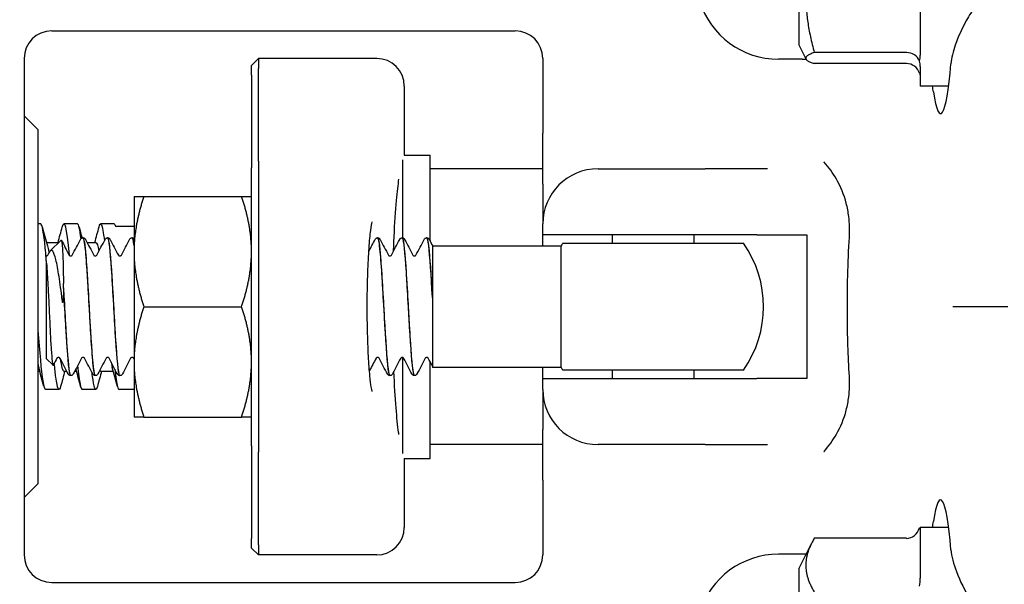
# Model space of a CAD drawing. Header units: inches. Extents: x 24 to 1128, y -58 to 748.
# Tile 335 of 656: x 481.22 to 483.45, y 661.07 to 662.35. Entities that reach past the tile are written whole.
import ezdxf

# ---------------------------------------------------------------- set-up
doc = ezdxf.new("R2010")
doc.units = ezdxf.units.IN
doc.header["$LTSCALE"] = 32
doc.header["$MEASUREMENT"] = 0
doc.layers.add('Dimension (ANSI)', color=7, linetype='Continuous', lineweight=25)
doc.layers.add('Visible (ANSI)', color=7, linetype='Continuous', lineweight=30)
doc.styles.add('Note Text (ANSI)', font='tahoma.ttf')
doc.dimstyles.new('SB Fraction-16 (ANSI)', dxfattribs={"dimscale": 32, "dimtxt": 0.125, "dimasz": 0.098425, "dimexe": 0.125, "dimexo": 0.0625, "dimgap": 0.031496, "dimtad": 0, "dimtih": 1, "dimtoh": 1, "dimdec": 4, "dimrnd": 1e-08, "dimzin": 0, "dimdsep": 46, "dimlunit": 5, "dimtxsty": 'Note Text (ANSI)', "dimcen": 0.09, "dimdle": 0.393701, "dimclrd": 256, "dimclre": 256, "dimclrt": 256, "dimadec": 0, "dimazin": 3, "dimtfac": 0.96, "dimtofl": 0, "dimtmove": 0, "dimatfit": 3, "dimfxl": 1, "dimfrac": 2, "dimtolj": 1, "dimtzin": 12, "dimlwd": -1, "dimlwe": -1, "dimarcsym": 0})

# ---------------------------------------------------------------- blocks, each defined once
blk = doc.blocks.new('*D19')
at = {"layer": 'Defpoints', "color": 0, "transparency": 16777216}
for p in [(494.2806, 695.4398), (330.5011, 563.4398), (494.2806, 563.4398)]:
    blk.add_point(p, dxfattribs=at)
at = {"layer": 'Dimension (ANSI)', "transparency": 16777216}
for p, q in [((492.2806, 695.4398), (326.5011, 695.4398)), ((330.5011, 692.2902), (330.5011, 632.5309)), ((330.5011, 566.5894), (330.5011, 626.3486)), ((492.2806, 563.4398), (326.5011, 563.4398))]:
    blk.add_line(p, q, dxfattribs=at)
for points in [[(329.9762, 692.2902), (331.026, 692.2902), (330.5011, 695.4398)], [(329.9762, 566.5894), (331.026, 566.5894), (330.5011, 563.4398)]]:
    blk.add_solid(points, dxfattribs=at)
at = {"layer": 'Dimension (ANSI)', "transparency": 16777216, "insert": (326.4205, 631.5231), "char_height": 4, "attachment_point": 1, "style": 'Note Text (ANSI)'}
blk.add_mtext('\\A1;132', dxfattribs=at)

msp = doc.modelspace()

# ---------------------------------------------------------------- linework, layer by layer
at = {"layer": 'Visible (ANSI)'}
for p, q in [((482.98659, 662.73529), (482.98659, 662.29779)), ((483.26159, 662.52113), (483.26159, 662.27423)), ((481.29409, 662.32904), (482.34409, 662.32904)), ((482.98659, 662.29779), (483.00269, 662.26559)), ((483.23034, 662.28007), (483.02155, 662.28007)), ((481.23159, 662.26654), (481.23159, 662.16574)), ((481.74659, 662.25092), (481.76222, 662.26654)), ((481.76222, 662.26654), (481.76222, 662.24404)), ((482.03027, 662.26654), (481.76222, 662.26654)), ((482.40659, 662.26654), (482.40659, 662.09747)), ((482.99423, 662.26486), (482.94083, 662.26486)), ((483.23034, 662.25491), (483.02155, 662.25491)), ((481.74659, 662.22904), (481.74659, 662.25092)), ((481.76222, 662.03404), (481.76222, 662.24404)), ((483.26159, 662.24823), (483.26159, 662.20404)), ((481.74659, 662.22904), (481.74659, 662.01904)), ((482.09277, 662.20404), (482.09277, 662.04779)), ((483.32581, 662.20404), (483.26159, 662.20404)), ((481.23159, 662.16574), (481.23159, 661.24234)), ((481.26284, 662.10529), (481.23159, 662.13654)), ((481.26284, 662.10529), (481.26284, 661.30279)), ((482.40659, 661.98206), (482.40659, 662.09747)), ((481.76222, 662.03404), (481.76222, 661.37404)), ((482.08897, 662.0366), (482.08897, 661.86021)), ((482.09277, 662.04779), (482.15147, 662.04779)), ((482.15147, 661.85227), (482.15147, 662.04779)), ((481.74659, 661.38904), (481.74659, 662.01904)), ((482.40659, 662.01654), (482.15147, 662.01654)), ((482.53159, 662.01654), (482.77405, 662.01654)), ((482.91585, 662.01654), (482.77405, 662.01654)), ((482.40659, 661.98206), (482.40659, 661.89154)), ((481.48059, 661.95404), (481.48059, 661.82904)), ((481.50292, 661.95404), (481.72426, 661.95404)), ((481.26909, 661.89154), (481.26284, 661.89154)), ((481.35242, 661.89154), (481.32153, 661.89154)), ((481.43576, 661.89154), (481.40487, 661.89154)), ((481.43871, 661.88691), (481.48059, 661.88691)), ((482.40659, 661.86654), (482.40659, 661.89154)), ((481.29064, 661.83036), (481.31534, 661.85506)), ((481.36532, 661.86029), (481.36474, 661.86029)), ((481.42093, 661.86029), (481.42035, 661.86029)), ((481.47655, 661.86029), (481.47596, 661.86029)), ((482.03266, 661.86029), (482.03207, 661.86029)), ((482.08827, 661.86029), (482.08769, 661.86029)), ((482.14388, 661.86029), (482.1433, 661.86029)), ((482.40659, 661.84154), (482.40659, 661.86654)), ((482.89151, 661.86654), (482.40659, 661.86654)), ((482.56409, 661.84779), (482.56409, 661.86654)), ((482.74909, 661.84779), (482.74909, 661.86654)), ((482.89151, 661.86654), (483.00437, 661.86654)), ((483.00437, 661.86654), (483.00437, 661.54154)), ((481.28209, 661.84987), (481.31015, 661.84987)), ((481.37417, 661.84987), (481.39409, 661.84987)), ((482.15659, 661.84249), (482.15659, 661.79417)), ((482.4478, 661.84154), (482.15659, 661.84154)), ((482.4478, 661.56654), (482.4478, 661.84154)), ((482.45205, 661.84779), (482.86113, 661.84779)), ((481.28159, 661.80812), (481.28159, 661.8191)), ((481.28159, 661.8191), (481.28162, 661.8191)), ((481.28159, 661.80812), (481.28159, 661.58677)), ((481.48059, 661.82904), (481.48059, 661.57904)), ((482.15659, 661.79417), (482.15659, 661.72498)), ((481.32057, 661.74696), (481.32057, 661.75674)), ((482.15659, 661.72498), (482.15659, 661.71476)), ((481.50292, 661.70404), (481.72426, 661.70404)), ((482.15659, 661.71476), (482.15659, 661.64082)), ((483.45999, 661.70404), (483.33538, 661.70404)), ((482.15659, 661.64082), (482.15659, 661.56951)), ((481.28159, 661.58677), (481.29705, 661.57131)), ((482.08897, 661.58887), (482.08897, 661.37148)), ((481.48059, 661.57904), (481.48059, 661.45404)), ((482.15147, 661.36029), (482.15147, 661.57878)), ((482.15659, 661.56951), (482.15659, 661.56654)), ((482.4478, 661.56654), (482.15659, 661.56654)), ((482.40659, 661.54154), (482.40659, 661.56654)), ((481.26284, 661.55821), (481.26687, 661.55821)), ((481.32153, 661.55821), (481.32809, 661.55821)), ((481.33752, 661.54779), (481.33694, 661.54779)), ((481.34636, 661.55821), (481.3502, 661.55821)), ((481.39313, 661.54779), (481.39255, 661.54779)), ((481.40487, 661.55821), (481.43353, 661.55821)), ((481.44874, 661.54779), (481.44816, 661.54779)), ((482.06046, 661.54779), (482.05988, 661.54779)), ((482.11607, 661.54779), (482.11549, 661.54779)), ((482.40659, 661.51654), (482.40659, 661.54154)), ((482.40659, 661.54154), (482.89151, 661.54154)), ((482.86113, 661.56029), (482.45205, 661.56029)), ((482.56409, 661.54154), (482.56409, 661.56029)), ((482.74909, 661.54154), (482.74909, 661.56029)), ((483.00437, 661.54154), (482.89151, 661.54154)), ((481.31076, 661.51654), (481.27987, 661.51654)), ((481.39409, 661.51654), (481.3632, 661.51654)), ((481.48059, 661.51654), (481.44653, 661.51654)), ((482.40659, 661.51654), (482.40659, 661.42602)), ((481.50292, 661.45404), (481.72426, 661.45404)), ((482.40659, 661.31061), (482.40659, 661.42602)), ((481.74659, 661.38904), (481.74659, 661.17904)), ((482.40659, 661.39154), (482.15147, 661.39154)), ((482.77405, 661.39154), (482.53159, 661.39154)), ((482.77405, 661.39154), (482.91585, 661.39154)), ((481.76222, 661.16404), (481.76222, 661.37404)), ((482.09277, 661.36029), (482.09277, 661.20404)), ((482.09277, 661.36029), (482.15147, 661.36029)), ((481.26284, 661.30279), (481.23159, 661.27154)), ((482.40659, 661.31061), (482.40659, 661.14154)), ((481.23159, 661.24234), (481.23159, 661.14154)), ((483.26159, 661.20404), (483.26159, 661.08887)), ((483.32581, 661.20404), (483.26159, 661.20404)), ((481.74659, 661.15717), (481.74659, 661.17904)), ((481.76222, 661.16404), (481.76222, 661.14154)), ((482.98659, 661.11029), (483.01514, 661.16739)), ((483.23034, 661.17912), (483.02155, 661.17912)), ((481.74659, 661.15717), (481.76222, 661.14154)), ((482.03027, 661.14154), (481.76222, 661.14154)), ((482.99423, 661.14322), (482.94083, 661.14322)), ((482.98659, 661.11029), (482.98659, 660.67279)), ((481.29409, 661.07904), (482.34409, 661.07904))]:
    msp.add_line(p, q, dxfattribs=at)
for centre, radius, start, end in [((482.94083, 662.45236), 0.1875, 197.29662, 270), ((481.29409, 662.26654), 0.0625, 90, 180), ((482.34409, 662.26654), 0.0625, 0, 90), ((482.03027, 662.20404), 0.0625, 0, 90), ((482.99423, 662.51486), 0.25, 270, 272.01441), ((482.53159, 661.89154), 0.125, 90, 180), ((482.65659, 661.70404), 0.25, 144.90037, 146.63299), ((482.65659, 661.70404), 0.25, 324.90037, 35.09963), ((482.65659, 661.70404), 0.25, 213.36701, 215.09963), ((482.53159, 661.51654), 0.125, 180, 270), ((482.03027, 661.20404), 0.0625, 270, 0), ((481.29409, 661.14154), 0.0625, 180, 270), ((482.34409, 661.14154), 0.0625, 270, 0), ((482.94083, 660.95572), 0.1875, 90, 162.70338), ((482.99423, 660.89322), 0.25, 87.99498, 90)]:
    msp.add_arc(centre, radius, start, end, dxfattribs=at)
for centre, major_axis, ratio, start_param, end_param in [((483.23034, 662.25051), (0.03125, 0), 0.9458753, 0.3466468, 1.5707963), ((483.23034, 662.22221), (0, 0.0327), 0.9555533, 5.0590358, 6.2831853), ((483.30768, 662.51654), (0, 0.375), 0.0874887, 2.6230455, 3.9395987), ((483.30768, 660.89154), (0, 0.375), 0.0874887, 5.4851792, 6.8017325), ((483.23034, 661.21506), (0, -0.03595), 0.8693335, 0, 1.2241495)]:
    msp.add_ellipse(centre, major_axis=major_axis, ratio=ratio, start_param=start_param, end_param=end_param, dxfattribs=at)
for points, weights in [([(483.02155, 662.5417), (482.98547, 662.41089), (483.02155, 662.28007)], [1.04422863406, 1.20577136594, 1.04422863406]), ([(483.02155, 662.28007), (482.98547, 662.26749), (483.02155, 662.25491)], [1.04422863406, 1.20577136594, 1.04422863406]), ([(481.48059, 661.95404), (481.48059, 661.95404), (481.50292, 661.95404)], [1, 1.0379548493, 1]), ([(481.50292, 661.95404), (481.48059, 661.88705), (481.48059, 661.82904)], [1, 1.0379548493, 1]), ([(481.72426, 661.95404), (481.74659, 661.95404), (481.74659, 661.95404)], [1, 1.0379548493, 1]), ([(481.74659, 661.82904), (481.74659, 661.88705), (481.72426, 661.95404)], [1, 1.0379548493, 1]), ([(481.48059, 661.82904), (481.48059, 661.77103), (481.50292, 661.70404)], [1, 1.0379548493, 1]), ([(481.72426, 661.70404), (481.74659, 661.77103), (481.74659, 661.82904)], [1, 1.0379548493, 1]), ([(481.50292, 661.70404), (481.48059, 661.63705), (481.48059, 661.57904)], [1, 1.0379548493, 1]), ([(481.74659, 661.57904), (481.74659, 661.63705), (481.72426, 661.70404)], [1, 1.0379548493, 1]), ([(481.48059, 661.57904), (481.48059, 661.52103), (481.50292, 661.45404)], [1, 1.0379548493, 1]), ([(481.72426, 661.45404), (481.74659, 661.52103), (481.74659, 661.57904)], [1, 1.0379548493, 1]), ([(481.50292, 661.45404), (481.48059, 661.45404), (481.48059, 661.45404)], [1, 1.0379548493, 1]), ([(481.74659, 661.45404), (481.74659, 661.45404), (481.72426, 661.45404)], [1, 1.0379548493, 1]), ([(483.02155, 661.17912), (482.98547, 661.11812), (483.02155, 661.05712)], [1.04422863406, 1.20577136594, 1.04422863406])]:
    msp.add_rational_spline(points, weights, degree=2, dxfattribs=at)
for points, knots in [([(483.38659, 662.38544), (483.37905, 662.37464), (483.3723, 662.36361), (483.35653, 662.33549), (483.3473, 662.31587), (483.33568, 662.28214), (483.33227, 662.26773), (483.33117, 662.25474)], [1.39731378, 1.39731378, 1.39731378, 1.39731378, 1.49356897, 1.49356897, 1.66386875, 1.66386875, 1.79881771, 1.79881771, 1.79881771, 1.79881771]), ([(483.10099, 661.86176), (483.10146, 661.86979), (483.10157, 661.87776), (483.10108, 661.89331), (483.1005, 661.90087), (483.09833, 661.91863), (483.09643, 661.92869), (483.08886, 661.95811), (483.0814, 661.97633), (483.06368, 662.00707), (483.05432, 662.0198), (483.04346, 662.03206), (483.0433, 662.03224), (483.04314, 662.03242)], [0, 0, 0, 0, 0.06351999, 0.06351999, 0.12513045, 0.12513045, 0.2104042, 0.2104042, 0.38193929, 0.38193929, 0.52164881, 0.52164881, 0.52372315, 0.52372315, 0.52372315, 0.52372315]), ([(482.06841, 661.82998), (482.0688, 661.84113), (482.06924, 661.85202), (482.07116, 661.89328), (482.07301, 661.92125), (482.07688, 661.96424), (482.07883, 661.98075), (482.08075, 661.99329)], [0.3819937, 0.3819937, 0.3819937, 0.3819937, 0.48894567, 0.48894567, 0.79947629, 0.79947629, 1.05331269, 1.05331269, 1.05331269, 1.05331269]), ([(481.28159, 661.81421), (481.28087, 661.82245), (481.28015, 661.8302), (481.27944, 661.83734), (481.27599, 661.87162), (481.27254, 661.89122), (481.26909, 661.89147)], [-139.17255455, -139.17255455, -139.17255455, -139.17255455, -139.0100536, -139.0100536, -139.0100536, -138.23007676, -138.23007676, -138.23007676, -138.23007676]), ([(481.31799, 661.88464), (481.31939, 661.88992), (481.32078, 661.89227), (481.32217, 661.89132), (481.32591, 661.88879), (481.32964, 661.86257), (481.33338, 661.82161)], [137.9630926, 137.9630926, 137.9630926, 137.9630926, 138.2781439, 138.2781439, 138.2781439, 139.122964, 139.122964, 139.122964, 139.122964]), ([(481.40133, 661.88458), (481.40313, 661.89136), (481.40494, 661.89327), (481.40675, 661.88966), (481.40898, 661.8852), (481.41122, 661.87234), (481.41346, 661.85332)], [144.2462779, 144.2462779, 144.2462779, 144.2462779, 144.6548473, 144.6548473, 144.6548473, 145.16076334, 145.16076334, 145.16076334, 145.16076334]), ([(482.02001, 661.51199), (482.02002, 661.51199), (482.01989, 661.51239), (482.01934, 661.5147), (482.01869, 661.5179), (482.017, 661.52847), (482.01591, 661.53715), (482.01368, 661.56013), (482.01256, 661.57531), (482.01067, 661.61018), (482.00992, 661.63013), (482.00897, 661.67224), (482.00878, 661.69444), (482.00901, 661.73847), (482.00942, 661.76031), (482.0108, 661.80112), (482.01176, 661.82011), (482.01406, 661.85273), (482.01539, 661.86656), (482.01792, 661.8862), (482.01923, 661.89303), (482.01993, 661.89581), (482.02001, 661.89609), (482.02001, 661.89608)], [-1.2869324, -1.2869324, -1.2869324, -1.2869324, -1.2221786, -1.2221786, -1.0687063, -1.0687063, -0.8381878, -0.8381878, -0.555105, -0.555105, -0.2516711, -0.2516711, 0.0580557, 0.0580557, 0.3688709, 0.3688709, 0.6770655, 0.6770655, 0.9746383, 0.9746383, 1.233525, 1.233525, 1.2869324, 1.2869324, 1.2869324, 1.2869324]), ([(481.31534, 661.85506), (481.31539, 661.85512), (481.31545, 661.85515), (481.31627, 661.85538), (481.31702, 661.85169), (481.31777, 661.84435)], [-0.16191336, -0.16191336, -0.16191336, -0.16191336, -0.15127467, -0.15127467, 0, 0, 0, 0]), ([(481.3594, 661.85655), (481.35973, 661.85719), (481.36013, 661.85786), (481.36127, 661.85896), (481.36177, 661.85935), (481.36306, 661.86), (481.36387, 661.86025), (481.36472, 661.86029)], [0, 0, 0, 0, 0.022095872, 0.022095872, 0.033561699, 0.033561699, 0.045438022, 0.045438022, 0.045438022, 0.045438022]), ([(481.36472, 661.86013), (481.3669, 661.85999), (481.36908, 661.84565), (481.37126, 661.81977), (481.37408, 661.7864), (481.37689, 661.73471), (481.3797, 661.6854), (481.38252, 661.63609), (481.38533, 661.59046), (481.38814, 661.56675), (481.38961, 661.55437), (481.39108, 661.54814), (481.39255, 661.54812)], [9.4219171, 9.4219171, 9.4219171, 9.4219171, 10.1615232, 10.1615232, 10.1615232, 11.1151899, 11.1151899, 11.1151899, 12.0686082, 12.0686082, 12.0686082, 12.5663706, 12.5663706, 12.5663706, 12.5663706]), ([(481.39315, 661.54805), (481.39129, 661.54812), (481.38944, 661.55827), (481.38758, 661.57753), (481.38473, 661.607), (481.38189, 661.65702), (481.37905, 661.70721), (481.37622, 661.75712), (481.37339, 661.80585), (481.37056, 661.8337), (481.36882, 661.85091), (481.36707, 661.85987), (481.36532, 661.86)], [-18.8524168, -18.8524168, -18.8524168, -18.8524168, -18.2223022, -18.2223022, -18.2223022, -17.2584859, -17.2584859, -17.2584859, -16.2999201, -16.2999201, -16.2999201, -15.7079633, -15.7079633, -15.7079633, -15.7079633]), ([(481.36535, 661.86029), (481.36648, 661.86023), (481.36755, 661.85981), (481.36902, 661.85882), (481.3695, 661.8583), (481.37021, 661.85738), (481.37045, 661.85696), (481.37067, 661.85655)], [0, 0, 0, 0, 0.015967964, 0.015967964, 0.031253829, 0.031253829, 0.045415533, 0.045415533, 0.045415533, 0.045415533]), ([(481.41501, 661.85655), (481.41534, 661.85719), (481.41574, 661.85786), (481.41688, 661.85896), (481.41738, 661.85935), (481.41867, 661.86), (481.41948, 661.86025), (481.42033, 661.86029)], [0, 0, 0, 0, 0.022095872, 0.022095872, 0.033561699, 0.033561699, 0.045438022, 0.045438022, 0.045438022, 0.045438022]), ([(481.42033, 661.86018), (481.42084, 661.86026), (481.42136, 661.85954), (481.42187, 661.85799), (481.42468, 661.8495), (481.42749, 661.81627), (481.4303, 661.77154), (481.43311, 661.72682), (481.43592, 661.67179), (481.43873, 661.6284), (481.44154, 661.58503), (481.44434, 661.55443), (481.44715, 661.5488), (481.44749, 661.54813), (481.44782, 661.54781), (481.44816, 661.54785)], [15.7051024, 15.7051024, 15.7051024, 15.7051024, 15.879856, 15.879856, 15.879856, 16.8320759, 16.8320759, 16.8320759, 17.7840647, 17.7840647, 17.7840647, 18.7358252, 18.7358252, 18.7358252, 18.8495559, 18.8495559, 18.8495559, 18.8495559]), ([(481.44876, 661.54797), (481.44808, 661.54785), (481.4474, 661.54912), (481.44672, 661.55183), (481.44389, 661.56314), (481.44105, 661.59939), (481.43821, 661.64585), (481.43539, 661.6922), (481.43256, 661.74745), (481.42973, 661.7893), (481.42691, 661.83104), (481.42408, 661.85833), (481.42126, 661.86018), (481.42115, 661.86025), (481.42104, 661.86029), (481.42093, 661.86028)], [-25.1356021, -25.1356021, -25.1356021, -25.1356021, -24.9048316, -24.9048316, -24.9048316, -23.9435311, -23.9435311, -23.9435311, -22.9847675, -22.9847675, -22.9847675, -22.0283448, -22.0283448, -22.0283448, -21.9911486, -21.9911486, -21.9911486, -21.9911486]), ([(481.42096, 661.86029), (481.42209, 661.86023), (481.42316, 661.85981), (481.42463, 661.85882), (481.42511, 661.8583), (481.42582, 661.85738), (481.42606, 661.85696), (481.42628, 661.85655)], [0, 0, 0, 0, 0.015967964, 0.015967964, 0.031253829, 0.031253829, 0.045415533, 0.045415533, 0.045415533, 0.045415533]), ([(481.47062, 661.85655), (481.47095, 661.85719), (481.47135, 661.85786), (481.47249, 661.85896), (481.47299, 661.85935), (481.47428, 661.86), (481.47509, 661.86025), (481.47594, 661.86029)], [0, 0, 0, 0, 0.022095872, 0.022095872, 0.033561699, 0.033561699, 0.045438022, 0.045438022, 0.045438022, 0.045438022]), ([(481.48059, 661.84424), (481.48055, 661.8446), (481.4805, 661.84496), (481.48045, 661.8453), (481.47915, 661.85513), (481.47785, 661.86), (481.47655, 661.85997)], [-28.73150298, -28.73150298, -28.73150298, -28.73150298, -28.71588313, -28.71588313, -28.71588313, -28.27433388, -28.27433388, -28.27433388, -28.27433388]), ([(481.47657, 661.86029), (481.4777, 661.86023), (481.47877, 661.85981), (481.47995, 661.85901), (481.4803, 661.85871), (481.48059, 661.8584)], [0, 0, 0, 0, 0.015967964, 0.015967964, 0.025215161, 0.025215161, 0.025215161, 0.025215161]), ([(482.02673, 661.85655), (482.02706, 661.85719), (482.02746, 661.85786), (482.0286, 661.85896), (482.0291, 661.85935), (482.03039, 661.86), (482.03121, 661.86025), (482.03205, 661.86029)], [0, 0, 0, 0, 0.022095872, 0.022095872, 0.033561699, 0.033561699, 0.045438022, 0.045438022, 0.045438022, 0.045438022]), ([(482.03205, 661.86016), (482.03435, 661.86001), (482.03665, 661.84395), (482.03895, 661.8155), (482.04178, 661.78051), (482.0446, 661.72771), (482.04743, 661.67845), (482.05025, 661.62931), (482.05308, 661.585), (482.0559, 661.56334), (482.05723, 661.55315), (482.05855, 661.5481), (482.05988, 661.54812)], [84.8201408, 84.8201408, 84.8201408, 84.8201408, 85.5995394, 85.5995394, 85.5995394, 86.558303, 86.558303, 86.558303, 87.5147256, 87.5147256, 87.5147256, 87.9645943, 87.9645943, 87.9645943, 87.9645943]), ([(482.06049, 661.54808), (482.05875, 661.54812), (482.05702, 661.55685), (482.05529, 661.57374), (482.05248, 661.6011), (482.04967, 661.64916), (482.04686, 661.69873), (482.04405, 661.74828), (482.04124, 661.79804), (482.03843, 661.82816), (482.03651, 661.84881), (482.03458, 661.85986), (482.03266, 661.86005)], [-94.2506405, -94.2506405, -94.2506405, -94.2506405, -93.6632144, -93.6632144, -93.6632144, -92.7109946, -92.7109946, -92.7109946, -91.7590058, -91.7590058, -91.7590058, -91.106187, -91.106187, -91.106187, -91.106187]), ([(482.03268, 661.86029), (482.03382, 661.86023), (482.03488, 661.85981), (482.03635, 661.85882), (482.03683, 661.8583), (482.03754, 661.85738), (482.03779, 661.85696), (482.038, 661.85655)], [0, 0, 0, 0, 0.015967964, 0.015967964, 0.031253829, 0.031253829, 0.045415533, 0.045415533, 0.045415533, 0.045415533]), ([(482.08234, 661.85655), (482.08267, 661.85719), (482.08307, 661.85786), (482.08421, 661.85896), (482.08471, 661.85935), (482.086, 661.86), (482.08682, 661.86025), (482.08766, 661.86029)], [0, 0, 0, 0, 0.022095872, 0.022095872, 0.033561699, 0.033561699, 0.045438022, 0.045438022, 0.045438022, 0.045438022]), ([(482.08766, 661.86013), (482.0883, 661.86024), (482.08894, 661.85912), (482.08958, 661.85671), (482.09243, 661.84602), (482.09527, 661.81017), (482.09812, 661.76379), (482.10094, 661.71766), (482.10377, 661.66236), (482.1066, 661.62023), (482.10941, 661.57829), (482.11223, 661.5505), (482.11504, 661.54799), (482.11519, 661.54786), (482.11534, 661.5478), (482.11549, 661.5478)], [91.1033261, 91.1033261, 91.1033261, 91.1033261, 91.3207683, 91.3207683, 91.3207683, 92.2845846, 92.2845846, 92.2845846, 93.2431504, 93.2431504, 93.2431504, 94.1972517, 94.1972517, 94.1972517, 94.2477796, 94.2477796, 94.2477796, 94.2477796]), ([(482.1161, 661.54793), (482.11551, 661.54783), (482.11493, 661.54876), (482.11434, 661.55077), (482.11153, 661.56042), (482.10871, 661.59479), (482.1059, 661.64013), (482.10309, 661.68546), (482.10027, 661.74054), (482.09746, 661.78334), (482.09465, 661.82613), (482.09183, 661.85551), (482.08902, 661.85973), (482.08877, 661.8601), (482.08852, 661.86028), (482.08827, 661.86026)], [-100.5338258, -100.5338258, -100.5338258, -100.5338258, -100.3354652, -100.3354652, -100.3354652, -99.3815473, -99.3815473, -99.3815473, -98.4278806, -98.4278806, -98.4278806, -97.4744623, -97.4744623, -97.4744623, -97.3893723, -97.3893723, -97.3893723, -97.3893723]), ([(482.08829, 661.86029), (482.08943, 661.86023), (482.09049, 661.85981), (482.09196, 661.85882), (482.09244, 661.8583), (482.09315, 661.85738), (482.0934, 661.85696), (482.09361, 661.85655)], [0, 0, 0, 0, 0.015967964, 0.015967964, 0.031253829, 0.031253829, 0.045415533, 0.045415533, 0.045415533, 0.045415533]), ([(482.13795, 661.85655), (482.13828, 661.85719), (482.13869, 661.85786), (482.13982, 661.85896), (482.14032, 661.85935), (482.14161, 661.86), (482.14243, 661.86025), (482.14327, 661.86029)], [0, 0, 0, 0, 0.022095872, 0.022095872, 0.033561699, 0.033561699, 0.045438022, 0.045438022, 0.045438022, 0.045438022]), ([(482.14327, 661.86002), (482.14516, 661.85994), (482.14705, 661.84945), (482.14894, 661.82959), (482.15149, 661.80278), (482.15404, 661.75968), (482.15659, 661.71476)], [97.3865114, 97.3865114, 97.3865114, 97.3865114, 98.0270057, 98.0270057, 98.0270057, 98.8915068, 98.8915068, 98.8915068, 98.8915068]), ([(482.15659, 661.72498), (482.15377, 661.77428), (482.15096, 661.81953), (482.14814, 661.84255), (482.14672, 661.85415), (482.1453, 661.85995), (482.14388, 661.85996)], [-105.1089244, -105.1089244, -105.1089244, -105.1089244, -104.1537068, -104.1537068, -104.1537068, -103.6725576, -103.6725576, -103.6725576, -103.6725576]), ([(482.1439, 661.86029), (482.14504, 661.86023), (482.1461, 661.85981), (482.14757, 661.85882), (482.14805, 661.8583), (482.14876, 661.85738), (482.14901, 661.85696), (482.14922, 661.85655)], [0, 0, 0, 0, 0.015967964, 0.015967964, 0.031253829, 0.031253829, 0.045415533, 0.045415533, 0.045415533, 0.045415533]), ([(483.10099, 661.54633), (483.0983, 661.59208), (483.09678, 661.63902), (483.09629, 661.71575), (483.09657, 661.74502), (483.09807, 661.80373), (483.0993, 661.833), (483.10099, 661.86176)], [0, 0, 0, 0, 0.36185351, 0.36185351, 0.58513386, 0.58513386, 0.81257268, 0.81257268, 0.81257268, 0.81257268]), ([(481.28435, 661.84146), (481.2853, 661.83806), (481.28625, 661.83361), (481.28721, 661.82811), (481.28734, 661.82733), (481.28748, 661.82653), (481.28761, 661.82571)], [138.56823042, 138.56823042, 138.56823042, 138.56823042, 138.78339549, 138.78339549, 138.78339549, 138.8139231, 138.8139231, 138.8139231, 138.8139231]), ([(481.31777, 661.7196), (481.31544, 661.7386), (481.31309, 661.75659), (481.30833, 661.78772), (481.30597, 661.80074), (481.3012, 661.82018), (481.29885, 661.8267), (481.29409, 661.83263), (481.29174, 661.83232), (481.28891, 661.8281), (481.28852, 661.82744), (481.28812, 661.82669)], [-0.67634923, -0.67634923, -0.67634923, -0.67634923, -0.52774982, -0.52774982, -0.38555901, -0.38555901, -0.25020713, -0.25020713, -0.12168954, -0.12168954, -0.10119383, -0.10119383, -0.10119383, -0.10119383]), ([(481.31777, 661.84435), (481.31819, 661.84025), (481.31856, 661.83499), (481.31923, 661.82228), (481.31952, 661.81484), (481.3202, 661.79206), (481.32052, 661.7751), (481.32057, 661.75674)], [-0.3187664, -0.3187664, -0.3187664, -0.3187664, -0.23449039, -0.23449039, -0.1487662, -0.1487662, 0, 0, 0, 0]), ([(481.28162, 661.8191), (481.28269, 661.8191), (481.28368, 661.81955), (481.28464, 661.82026), (481.28484, 661.82051), (481.28497, 661.8207), (481.28499, 661.82073), (481.28499, 661.82073)], [0, 0, 0, 0, 0.017919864, 0.017919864, 0.032518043, 0.032518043, 0.040461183, 0.040461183, 0.040461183, 0.040461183]), ([(481.33385, 661.82073), (481.33385, 661.82073), (481.33393, 661.82057), (481.33448, 661.82004), (481.33482, 661.81976), (481.33583, 661.81929), (481.33652, 661.8191), (481.33723, 661.8191)], [0.003893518, 0.003893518, 0.003893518, 0.003893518, 0.02135506, 0.02135506, 0.032660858, 0.032660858, 0.044379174, 0.044379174, 0.044379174, 0.044379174]), ([(481.33723, 661.8191), (481.3383, 661.8191), (481.3393, 661.81955), (481.34026, 661.82026), (481.34045, 661.82051), (481.34058, 661.8207), (481.3406, 661.82073), (481.3406, 661.82073)], [0, 0, 0, 0, 0.017919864, 0.017919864, 0.032518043, 0.032518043, 0.040461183, 0.040461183, 0.040461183, 0.040461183]), ([(481.38946, 661.82073), (481.38946, 661.82073), (481.38954, 661.82057), (481.39009, 661.82004), (481.39043, 661.81976), (481.39144, 661.81929), (481.39214, 661.8191), (481.39284, 661.8191)], [0.003893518, 0.003893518, 0.003893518, 0.003893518, 0.02135506, 0.02135506, 0.032660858, 0.032660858, 0.044379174, 0.044379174, 0.044379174, 0.044379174]), ([(481.39284, 661.8191), (481.39391, 661.8191), (481.39491, 661.81955), (481.39587, 661.82026), (481.39606, 661.82051), (481.39619, 661.8207), (481.39621, 661.82073), (481.39621, 661.82073)], [0, 0, 0, 0, 0.017919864, 0.017919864, 0.032518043, 0.032518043, 0.040461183, 0.040461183, 0.040461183, 0.040461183]), ([(481.44507, 661.82073), (481.44507, 661.82073), (481.44515, 661.82057), (481.4457, 661.82004), (481.44604, 661.81976), (481.44705, 661.81929), (481.44775, 661.8191), (481.44845, 661.8191)], [0.003893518, 0.003893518, 0.003893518, 0.003893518, 0.02135506, 0.02135506, 0.032660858, 0.032660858, 0.044379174, 0.044379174, 0.044379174, 0.044379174]), ([(481.44845, 661.8191), (481.44952, 661.8191), (481.45052, 661.81955), (481.45148, 661.82026), (481.45167, 661.82051), (481.4518, 661.8207), (481.45182, 661.82073), (481.45182, 661.82073)], [0, 0, 0, 0, 0.017919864, 0.017919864, 0.032518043, 0.032518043, 0.040461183, 0.040461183, 0.040461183, 0.040461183]), ([(482.0568, 661.82073), (482.0568, 661.82073), (482.05687, 661.82057), (482.05742, 661.82004), (482.05776, 661.81976), (482.05878, 661.81929), (482.05947, 661.8191), (482.06017, 661.8191)], [0.003893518, 0.003893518, 0.003893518, 0.003893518, 0.02135506, 0.02135506, 0.032660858, 0.032660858, 0.044379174, 0.044379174, 0.044379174, 0.044379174]), ([(482.06017, 661.8191), (482.06124, 661.8191), (482.06224, 661.81955), (482.0632, 661.82026), (482.06339, 661.82051), (482.06353, 661.8207), (482.06354, 661.82073), (482.06354, 661.82073)], [0, 0, 0, 0, 0.017919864, 0.017919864, 0.032518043, 0.032518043, 0.040461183, 0.040461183, 0.040461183, 0.040461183]), ([(482.11241, 661.82073), (482.11241, 661.82073), (482.11248, 661.82057), (482.11303, 661.82004), (482.11338, 661.81976), (482.11439, 661.81929), (482.11508, 661.8191), (482.11578, 661.8191)], [0.003893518, 0.003893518, 0.003893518, 0.003893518, 0.02135506, 0.02135506, 0.032660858, 0.032660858, 0.044379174, 0.044379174, 0.044379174, 0.044379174]), ([(482.11578, 661.8191), (482.11685, 661.8191), (482.11785, 661.81955), (482.11881, 661.82026), (482.119, 661.82051), (482.11914, 661.8207), (482.11916, 661.82073), (482.11916, 661.82073)], [0, 0, 0, 0, 0.017919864, 0.017919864, 0.032518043, 0.032518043, 0.040461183, 0.040461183, 0.040461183, 0.040461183]), ([(481.28219, 661.80209), (481.28284, 661.79531), (481.28349, 661.78667), (481.28478, 661.76628), (481.28542, 661.75462), (481.28683, 661.72714), (481.28758, 661.71122), (481.28909, 661.67894), (481.28984, 661.66289), (481.29135, 661.63278), (481.2921, 661.61906), (481.29362, 661.59583), (481.29437, 661.58663), (481.29588, 661.57408), (481.29663, 661.57097), (481.29752, 661.57123), (481.29766, 661.57138), (481.29779, 661.57164)], [-2.12179282, -2.12179282, -2.12179282, -2.12179282, -2.02048123, -2.02048123, -1.91755472, -1.91755472, -1.79490964, -1.79490964, -1.67005838, -1.67005838, -1.5430016, -1.5430016, -1.41373999, -1.41373999, -1.28227419, -1.28227419, -1.25834871, -1.25834871, -1.25834871, -1.25834871]), ([(481.32057, 661.74696), (481.32054, 661.73775), (481.32042, 661.72986), (481.32005, 661.72024), (481.31985, 661.71721), (481.31953, 661.71506), (481.31945, 661.71458), (481.31931, 661.71412), (481.31926, 661.71402), (481.3192, 661.71389), (481.31917, 661.71385), (481.31912, 661.71381), (481.3191, 661.71379), (481.31906, 661.71378), (481.31904, 661.71378), (481.319, 661.71378), (481.31897, 661.7138), (481.31892, 661.71384), (481.31888, 661.71388), (481.31876, 661.71408), (481.31867, 661.71434), (481.31834, 661.71557), (481.31807, 661.71711), (481.31777, 661.7196)], [-0.17168991, -0.17168991, -0.17168991, -0.17168991, -0.0982332, -0.0982332, -0.0491093, -0.0491093, -0.03761956, -0.03761956, -0.03394059, -0.03394059, -0.03224924, -0.03224924, -0.03117451, -0.03117451, -0.03017054, -0.03017054, -0.0289244, -0.0289244, -0.02683852, -0.02683852, -0.01955178, -0.01955178, 0, 0, 0, 0]), ([(481.33754, 661.54783), (481.33727, 661.54779), (481.33701, 661.54798), (481.33674, 661.5484), (481.3339, 661.5528), (481.33106, 661.58285), (481.32822, 661.62634), (481.32567, 661.6654), (481.32312, 661.71435), (481.32057, 661.75674)], [-12.5692315, -12.5692315, -12.5692315, -12.5692315, -12.4783682, -12.4783682, -12.4783682, -11.5160648, -11.5160648, -11.5160648, -10.6515637, -10.6515637, -10.6515637, -10.6515637]), ([(481.32057, 661.74696), (481.32339, 661.69912), (481.32621, 661.64494), (481.32902, 661.60616), (481.33166, 661.56987), (481.3343, 661.54797), (481.33694, 661.54781)], [4.4341461, 4.4341461, 4.4341461, 4.4341461, 5.3893637, 5.3893637, 5.3893637, 6.2831853, 6.2831853, 6.2831853, 6.2831853]), ([(481.26284, 661.65098), (481.2665, 661.60152), (481.27015, 661.55857), (481.27381, 661.53577), (481.27583, 661.52317), (481.27785, 661.51687), (481.27987, 661.51687)], [133.8047189, 133.8047189, 133.8047189, 133.8047189, 134.6316542, 134.6316542, 134.6316542, 135.0884841, 135.0884841, 135.0884841, 135.0884841]), ([(481.30942, 661.58898), (481.30835, 661.58898), (481.30735, 661.58853), (481.30639, 661.58783), (481.3062, 661.58757), (481.30606, 661.58738), (481.30605, 661.58735), (481.30605, 661.58735)], [0, 0, 0, 0, 0.017919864, 0.017919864, 0.032518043, 0.032518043, 0.040461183, 0.040461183, 0.040461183, 0.040461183]), ([(481.31279, 661.58736), (481.31277, 661.58739), (481.31269, 661.58755), (481.31217, 661.58804), (481.31183, 661.58832), (481.31081, 661.58879), (481.31012, 661.58898), (481.30942, 661.58898)], [0.005742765, 0.005742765, 0.005742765, 0.005742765, 0.02135506, 0.02135506, 0.032660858, 0.032660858, 0.044379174, 0.044379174, 0.044379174, 0.044379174]), ([(481.36503, 661.58898), (481.36396, 661.58898), (481.36296, 661.58853), (481.362, 661.58783), (481.36181, 661.58757), (481.36168, 661.58738), (481.36166, 661.58735), (481.36166, 661.58735)], [0, 0, 0, 0, 0.017919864, 0.017919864, 0.032518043, 0.032518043, 0.040461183, 0.040461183, 0.040461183, 0.040461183]), ([(481.3684, 661.58736), (481.36839, 661.58739), (481.3683, 661.58755), (481.36778, 661.58804), (481.36744, 661.58832), (481.36643, 661.58879), (481.36573, 661.58898), (481.36503, 661.58898)], [0.005742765, 0.005742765, 0.005742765, 0.005742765, 0.02135506, 0.02135506, 0.032660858, 0.032660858, 0.044379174, 0.044379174, 0.044379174, 0.044379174]), ([(481.42064, 661.58898), (481.41957, 661.58898), (481.41857, 661.58853), (481.41761, 661.58783), (481.41742, 661.58757), (481.41729, 661.58738), (481.41727, 661.58735), (481.41727, 661.58735)], [0, 0, 0, 0, 0.017919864, 0.017919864, 0.032518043, 0.032518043, 0.040461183, 0.040461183, 0.040461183, 0.040461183]), ([(481.42401, 661.58736), (481.424, 661.58739), (481.42391, 661.58755), (481.42339, 661.58804), (481.42305, 661.58832), (481.42204, 661.58879), (481.42134, 661.58898), (481.42064, 661.58898)], [0.005742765, 0.005742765, 0.005742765, 0.005742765, 0.02135506, 0.02135506, 0.032660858, 0.032660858, 0.044379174, 0.044379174, 0.044379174, 0.044379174]), ([(481.47625, 661.58898), (481.47518, 661.58898), (481.47418, 661.58853), (481.47323, 661.58783), (481.47303, 661.58757), (481.4729, 661.58738), (481.47288, 661.58735), (481.47288, 661.58735)], [0, 0, 0, 0, 0.017919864, 0.017919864, 0.032518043, 0.032518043, 0.040461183, 0.040461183, 0.040461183, 0.040461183]), ([(481.47963, 661.58736), (481.47961, 661.58739), (481.47952, 661.58755), (481.479, 661.58804), (481.47866, 661.58832), (481.47765, 661.58879), (481.47696, 661.58898), (481.47625, 661.58898)], [0.005742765, 0.005742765, 0.005742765, 0.005742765, 0.02135506, 0.02135506, 0.032660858, 0.032660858, 0.044379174, 0.044379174, 0.044379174, 0.044379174]), ([(482.03237, 661.58898), (482.03129, 661.58898), (482.0303, 661.58853), (482.02934, 661.58783), (482.02914, 661.58757), (482.02901, 661.58738), (482.02899, 661.58735), (482.02899, 661.58735)], [0, 0, 0, 0, 0.017919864, 0.017919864, 0.032518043, 0.032518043, 0.040461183, 0.040461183, 0.040461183, 0.040461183]), ([(482.03574, 661.58736), (482.03572, 661.58739), (482.03563, 661.58755), (482.03511, 661.58804), (482.03477, 661.58832), (482.03376, 661.58879), (482.03307, 661.58898), (482.03237, 661.58898)], [0.005742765, 0.005742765, 0.005742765, 0.005742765, 0.02135506, 0.02135506, 0.032660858, 0.032660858, 0.044379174, 0.044379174, 0.044379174, 0.044379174]), ([(482.08798, 661.58898), (482.0869, 661.58898), (482.08591, 661.58853), (482.08495, 661.58783), (482.08476, 661.58757), (482.08462, 661.58738), (482.0846, 661.58735), (482.0846, 661.58735)], [0, 0, 0, 0, 0.017919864, 0.017919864, 0.032518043, 0.032518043, 0.040461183, 0.040461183, 0.040461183, 0.040461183]), ([(482.09135, 661.58736), (482.09133, 661.58739), (482.09124, 661.58755), (482.09072, 661.58804), (482.09038, 661.58832), (482.08937, 661.58879), (482.08868, 661.58898), (482.08798, 661.58898)], [0.005742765, 0.005742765, 0.005742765, 0.005742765, 0.02135506, 0.02135506, 0.032660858, 0.032660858, 0.044379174, 0.044379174, 0.044379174, 0.044379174]), ([(482.14359, 661.58898), (482.14251, 661.58898), (482.14152, 661.58853), (482.14056, 661.58783), (482.14037, 661.58757), (482.14023, 661.58738), (482.14021, 661.58735), (482.14021, 661.58735)], [0, 0, 0, 0, 0.017919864, 0.017919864, 0.032518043, 0.032518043, 0.040461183, 0.040461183, 0.040461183, 0.040461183]), ([(482.14696, 661.58736), (482.14694, 661.58739), (482.14685, 661.58755), (482.14634, 661.58804), (482.14599, 661.58832), (482.14498, 661.58879), (482.14429, 661.58898), (482.14359, 661.58898)], [0.005742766, 0.005742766, 0.005742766, 0.005742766, 0.02135506, 0.02135506, 0.032660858, 0.032660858, 0.044379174, 0.044379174, 0.044379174, 0.044379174]), ([(481.3143, 661.52323), (481.31069, 661.50999), (481.30708, 661.51749), (481.30347, 661.54412), (481.30229, 661.55285), (481.30111, 661.56359), (481.29992, 661.57583)], [-141.6386536, -141.6386536, -141.6386536, -141.6386536, -140.8224072, -140.8224072, -140.8224072, -140.5547772, -140.5547772, -140.5547772, -140.5547772]), ([(481.35287, 661.57085), (481.35474, 661.55229), (481.3566, 661.53756), (481.35847, 661.52834), (481.36005, 661.52056), (481.36162, 661.51677), (481.3632, 661.51684)], [140.5926168, 140.5926168, 140.5926168, 140.5926168, 141.014984, 141.014984, 141.014984, 141.37166941, 141.37166941, 141.37166941, 141.37166941]), ([(481.43704, 661.56279), (481.43902, 661.54449), (481.44099, 661.53074), (481.44296, 661.52331), (481.44415, 661.51882), (481.44534, 661.51668), (481.44653, 661.51677)], [146.93919895, 146.93919895, 146.93919895, 146.93919895, 147.38530902, 147.38530902, 147.38530902, 147.65485472, 147.65485472, 147.65485472, 147.65485472]), ([(481.33691, 661.54779), (481.33578, 661.54785), (481.33471, 661.54827), (481.33324, 661.54926), (481.33276, 661.54978), (481.33205, 661.5507), (481.3318, 661.55112), (481.33159, 661.55153)], [0, 0, 0, 0, 0.015967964, 0.015967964, 0.031253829, 0.031253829, 0.045415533, 0.045415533, 0.045415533, 0.045415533]), ([(481.34286, 661.55153), (481.34253, 661.55089), (481.34213, 661.55022), (481.34099, 661.54912), (481.34049, 661.54873), (481.3392, 661.54808), (481.33839, 661.54783), (481.33754, 661.54779)], [0, 0, 0, 0, 0.022095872, 0.022095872, 0.033561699, 0.033561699, 0.045438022, 0.045438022, 0.045438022, 0.045438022]), ([(481.39763, 661.52329), (481.3943, 661.51113), (481.39097, 661.51628), (481.38764, 661.5383), (481.38691, 661.5431), (481.38619, 661.54867), (481.38546, 661.55492)], [-147.92183888, -147.92183888, -147.92183888, -147.92183888, -147.16830495, -147.16830495, -147.16830495, -147.00417822, -147.00417822, -147.00417822, -147.00417822]), ([(481.39252, 661.54779), (481.39139, 661.54785), (481.39032, 661.54827), (481.38885, 661.54926), (481.38837, 661.54978), (481.38766, 661.5507), (481.38742, 661.55112), (481.3872, 661.55153)], [0, 0, 0, 0, 0.015967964, 0.015967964, 0.031253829, 0.031253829, 0.045415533, 0.045415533, 0.045415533, 0.045415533]), ([(481.39847, 661.55153), (481.39814, 661.55089), (481.39774, 661.55022), (481.3966, 661.54912), (481.3961, 661.54873), (481.39481, 661.54808), (481.394, 661.54783), (481.39315, 661.54779)], [0, 0, 0, 0, 0.022095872, 0.022095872, 0.033561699, 0.033561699, 0.045438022, 0.045438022, 0.045438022, 0.045438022]), ([(481.40285, 661.55989), (481.40289, 661.55983), (481.40292, 661.55977), (481.40296, 661.55971), (481.4036, 661.55871), (481.40423, 661.55824), (481.40487, 661.55829)], [147.50291226, 147.50291226, 147.50291226, 147.50291226, 147.51107522, 147.51107522, 147.51107522, 147.65485472, 147.65485472, 147.65485472, 147.65485472]), ([(481.44813, 661.54779), (481.447, 661.54785), (481.44593, 661.54827), (481.44446, 661.54926), (481.44398, 661.54978), (481.44327, 661.5507), (481.44303, 661.55112), (481.44281, 661.55153)], [0, 0, 0, 0, 0.015967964, 0.015967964, 0.031253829, 0.031253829, 0.045415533, 0.045415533, 0.045415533, 0.045415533]), ([(481.45408, 661.55153), (481.45375, 661.55089), (481.45335, 661.55022), (481.45221, 661.54912), (481.45171, 661.54873), (481.45042, 661.54808), (481.44961, 661.54783), (481.44876, 661.54779)], [0, 0, 0, 0, 0.022095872, 0.022095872, 0.033561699, 0.033561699, 0.045438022, 0.045438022, 0.045438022, 0.045438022]), ([(482.05985, 661.54779), (482.05872, 661.54785), (482.05766, 661.54827), (482.05619, 661.54926), (482.0557, 661.54978), (482.055, 661.5507), (482.05475, 661.55112), (482.05454, 661.55153)], [0, 0, 0, 0, 0.015967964, 0.015967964, 0.031253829, 0.031253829, 0.045415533, 0.045415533, 0.045415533, 0.045415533]), ([(482.0658, 661.55153), (482.06547, 661.55089), (482.06507, 661.55022), (482.06393, 661.54912), (482.06344, 661.54873), (482.06215, 661.54808), (482.06133, 661.54783), (482.06049, 661.54779)], [0, 0, 0, 0, 0.022095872, 0.022095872, 0.033561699, 0.033561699, 0.045438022, 0.045438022, 0.045438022, 0.045438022]), ([(482.08075, 661.41479), (482.08051, 661.41638), (482.08026, 661.41804), (482.07796, 661.43416), (482.07594, 661.45282), (482.07218, 661.49879), (482.07049, 661.52691), (482.0692, 661.55759), (482.06919, 661.55778), (482.06918, 661.55797)], [-1.05329978, -1.05329978, -1.05329978, -1.05329978, -1.02120529, -1.02120529, -0.75117882, -0.75117882, -0.44920632, -0.44920632, -0.44731496, -0.44731496, -0.44731496, -0.44731496]), ([(482.11547, 661.54779), (482.11433, 661.54785), (482.11327, 661.54827), (482.1118, 661.54926), (482.11131, 661.54978), (482.11061, 661.5507), (482.11036, 661.55112), (482.11015, 661.55153)], [0, 0, 0, 0, 0.015967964, 0.015967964, 0.031253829, 0.031253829, 0.045415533, 0.045415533, 0.045415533, 0.045415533]), ([(482.12142, 661.55153), (482.12108, 661.55089), (482.12068, 661.55022), (482.11954, 661.54912), (482.11905, 661.54873), (482.11776, 661.54808), (482.11694, 661.54783), (482.1161, 661.54779)], [0, 0, 0, 0, 0.022095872, 0.022095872, 0.033561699, 0.033561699, 0.045438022, 0.045438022, 0.045438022, 0.045438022]), ([(483.04314, 661.37566), (483.0433, 661.37584), (483.04346, 661.37602), (483.05432, 661.38828), (483.06368, 661.40102), (483.0814, 661.43175), (483.08886, 661.44997), (483.09643, 661.4794), (483.09833, 661.48945), (483.1005, 661.50721), (483.10108, 661.51477), (483.10157, 661.53032), (483.10146, 661.53829), (483.10099, 661.54633)], [-0.0020759, -0.0020759, -0.0020759, -0.0020759, 0, 0, 0.13981454, 0.13981454, 0.31147859, 0.31147859, 0.39681645, 0.39681645, 0.45847322, 0.45847322, 0.52204096, 0.52204096, 0.52204096, 0.52204096]), ([(483.33117, 661.15334), (483.33246, 661.1382), (483.33685, 661.12125), (483.35155, 661.08224), (483.36293, 661.05983), (483.37886, 661.0341), (483.38258, 661.02839), (483.38659, 661.02264)], [0.55181372, 0.55181372, 0.55181372, 0.55181372, 0.71000954, 0.71000954, 0.90366002, 0.90366002, 0.95550669, 0.95550669, 0.95550669, 0.95550669])]:
    msp.add_open_spline(points, degree=3, knots=knots, dxfattribs=at)
for points in [[(483.25973, 662.26056), (483.26111, 662.26493), (483.26159, 662.26966), (483.26159, 662.27423)], [(483.26159, 662.24823), (483.26159, 662.25194), (483.26111, 662.25619), (483.25973, 662.26056)], [(483.25973, 662.23332), (483.26111, 662.2301), (483.26159, 662.22706), (483.26159, 662.22449)], [(483.29142, 662.19084), (483.29078, 662.195), (483.29009, 662.1994), (483.28939, 662.20404)], [(481.27263, 661.8849), (481.2765, 661.87046), (481.2804, 661.85603), (481.28435, 661.84162)], [(481.30853, 661.84987), (481.31171, 661.86154), (481.31486, 661.87322), (481.31799, 661.8849)], [(481.36046, 661.85797), (481.35778, 661.87935), (481.3551, 661.89139), (481.35242, 661.89152)], [(481.35597, 661.8849), (481.35821, 661.87654), (481.36046, 661.86818), (481.36272, 661.85982)], [(481.39187, 661.84987), (481.39505, 661.86154), (481.39819, 661.87322), (481.40133, 661.8849)], [(481.43576, 661.89154), (481.43674, 661.89154), (481.43773, 661.88998), (481.43871, 661.88691)], [(481.31599, 661.85477), (481.32194, 661.84341), (481.3279, 661.83205), (481.33386, 661.82071)], [(481.34059, 661.82071), (481.34687, 661.83265), (481.35314, 661.8446), (481.3594, 661.85655)], [(481.37067, 661.85655), (481.37693, 661.8446), (481.38319, 661.83265), (481.38948, 661.82071)], [(481.3962, 661.82071), (481.40248, 661.83265), (481.40875, 661.8446), (481.41501, 661.85655)], [(481.42628, 661.85655), (481.43254, 661.8446), (481.43881, 661.83265), (481.44509, 661.82071)], [(481.45181, 661.82071), (481.45809, 661.83265), (481.46436, 661.8446), (481.47062, 661.85655)], [(481.47594, 661.85998), (481.47749, 661.85998), (481.47904, 661.85303), (481.48059, 661.8394)], [(482.01243, 661.82929), (482.01721, 661.83838), (482.02197, 661.84746), (482.02673, 661.85655)], [(482.038, 661.85655), (482.04426, 661.8446), (482.05053, 661.83265), (482.05681, 661.82071)], [(482.06353, 661.82071), (482.06981, 661.83265), (482.07608, 661.8446), (482.08234, 661.85655)], [(482.09361, 661.85655), (482.09987, 661.8446), (482.10614, 661.83265), (482.11242, 661.82071)], [(482.11914, 661.82071), (482.12543, 661.83265), (482.13169, 661.8446), (482.13795, 661.85655)], [(482.14922, 661.85655), (482.15168, 661.85187), (482.15413, 661.84718), (482.15659, 661.84249)], [(481.39409, 661.84961), (481.39643, 661.84947), (481.39876, 661.84273), (481.40109, 661.82996)], [(481.28159, 661.80812), (481.28178, 661.80631), (481.28198, 661.8043), (481.28219, 661.80209)], [(481.28498, 661.82071), (481.28603, 661.8227), (481.28708, 661.8247), (481.28812, 661.82669)], [(481.30606, 661.58737), (481.3033, 661.58213), (481.30055, 661.57688), (481.29779, 661.57164)], [(481.33159, 661.55153), (481.32533, 661.56348), (481.31906, 661.57543), (481.31278, 661.58737)], [(481.31309, 661.5868), (481.3159, 661.56841), (481.31872, 661.55863), (481.32153, 661.55846)], [(481.36167, 661.58737), (481.35539, 661.57543), (481.34912, 661.56348), (481.34286, 661.55153)], [(481.3872, 661.55153), (481.38094, 661.56348), (481.37468, 661.57543), (481.36839, 661.58737)], [(481.41728, 661.58737), (481.411, 661.57543), (481.40473, 661.56348), (481.39847, 661.55153)], [(481.44281, 661.55153), (481.43655, 661.56348), (481.43029, 661.57543), (481.424, 661.58737)], [(481.47289, 661.58737), (481.46661, 661.57543), (481.46034, 661.56348), (481.45408, 661.55153)], [(481.48059, 661.58552), (481.48027, 661.58614), (481.47994, 661.58676), (481.47962, 661.58737)], [(482.029, 661.58737), (482.02396, 661.57779), (482.01893, 661.56821), (482.01391, 661.55862)], [(482.05454, 661.55153), (482.04828, 661.56348), (482.04201, 661.57543), (482.03573, 661.58737)], [(482.08461, 661.58737), (482.07833, 661.57543), (482.07207, 661.56348), (482.0658, 661.55153)], [(482.11015, 661.55153), (482.10389, 661.56348), (482.09762, 661.57543), (482.09134, 661.58737)], [(482.14023, 661.58737), (482.13394, 661.57543), (482.12768, 661.56348), (482.12142, 661.55153)], [(482.15659, 661.56902), (482.15338, 661.57514), (482.15017, 661.58126), (482.14695, 661.58737)], [(481.26284, 661.5742), (481.26343, 661.5713), (481.26402, 661.5688), (481.26461, 661.56669)], [(481.27633, 661.52318), (481.27246, 661.53762), (481.26856, 661.55205), (481.26461, 661.56647)], [(481.35966, 661.52318), (481.3561, 661.53647), (481.35251, 661.54976), (481.34888, 661.56302)], [(481.42868, 661.57848), (481.42955, 661.57366), (481.43041, 661.56971), (481.43127, 661.56663)], [(481.44299, 661.52318), (481.43912, 661.53762), (481.43522, 661.55205), (481.43127, 661.56647)], [(481.32376, 661.55821), (481.32058, 661.54654), (481.31743, 661.53487), (481.3143, 661.52318)], [(481.40709, 661.55821), (481.40391, 661.54654), (481.40076, 661.53487), (481.39763, 661.52318)], [(483.28938, 661.20404), (483.29009, 661.20868), (483.29078, 661.21308), (483.29142, 661.21724)], [(483.26159, 661.20401), (483.26159, 661.2039), (483.26111, 661.20351), (483.25973, 661.20285)], [(483.25973, 661.07078), (483.26111, 661.07702), (483.26159, 661.08327), (483.26159, 661.08887)]]:
    msp.add_open_spline(points, degree=3, dxfattribs=at)

# ---------------------------------------------------------------- dimensions: what is measured, and where the dimension line sits
at = {"layer": 'Dimension (ANSI)'}
dim = msp.add_linear_dim(base=(330.50111, 563.43978), p1=(494.28063, 695.43978), p2=(494.28063, 563.43978), angle=90, dimstyle='SB Fraction-16 (ANSI)', override={"dimgap": 0.031496, "dimdec": 4, "dimtol": 0, "dimlim": 0, "dimtp": 0, "dimtm": 0, "dimtdec": 2, "dimatfit": 1}, dxfattribs=at)
dim.commit()
dim.dimension.update_dxf_attribs({"geometry": '*D19', "text_midpoint": (330.50111, 629.43978), "dimtype": 160})

doc.saveas('drawing.dxf')
